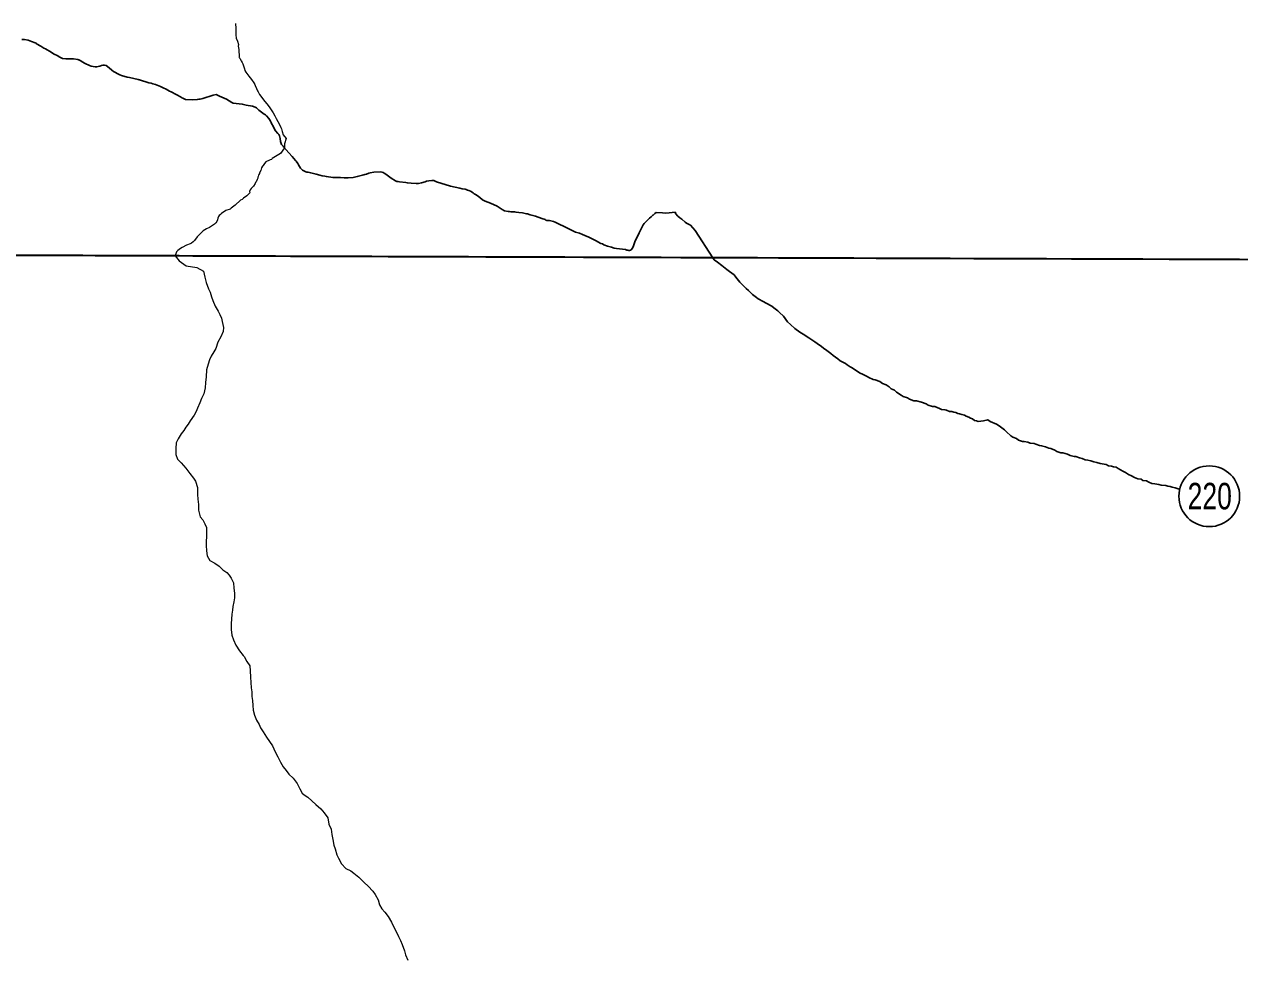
# Model space of a CAD drawing. Extents: x -1643653 to 4543381, y 1624270 to 13878484.
# Drawn here: x 592343 to 595557, y 8908084 to 8910557 of the extents above; entities that cross this region are included whole.
import ezdxf
from ezdxf.enums import TextEntityAlignment as Align

# ---------------------------------------------------------------- set-up
doc = ezdxf.new("R2010")
doc.units = 0
doc.header["$LTSCALE"] = 160
doc.layers.add('6', color=7, linetype='Continuous', lineweight=13)
doc.layers.add('60', color=7, linetype='Continuous', lineweight=13)

msp = doc.modelspace()

# ---------------------------------------------------------------- linework, layer by layer
at = {"layer": '6'}
msp.add_line((574653.9, 8910009.3), (626625.7, 8909822.1), dxfattribs=at)
for points in [[(592901.4, 8910558.8), (592901.9, 8910545.9), (592901.7, 8910528.6), (592902.9, 8910520.1), (592906.2, 8910511.7), (592908.7, 8910503.3), (592908.6, 8910499), (592909.8, 8910490.3), (592910, 8910481.9), (592910.6, 8910477.6), (592910.5, 8910473.3), (592911.1, 8910469.2), (592911.9, 8910467.9), (592912.4, 8910466.2), (592913.2, 8910465.7), (592913.5, 8910464.9), (592914.1, 8910464.3), (592914.6, 8910463), (592914.6, 8910463)], [(592901.4, 8910558.8), (592901.9, 8910545.9), (592901.7, 8910528.6), (592902.9, 8910520.1), (592906.2, 8910511.7), (592908.7, 8910503.3), (592908.6, 8910499), (592909.8, 8910490.3), (592910, 8910481.9), (592910.6, 8910477.6), (592910.5, 8910473.3), (592911.1, 8910469.2), (592911.9, 8910467.9), (592912.4, 8910466.2), (592913.2, 8910465.7), (592913.5, 8910464.9), (592914.1, 8910464.3), (592914.6, 8910463), (592914.6, 8910463)], [(592914.6, 8910463), (592915.4, 8910462.3), (592916.1, 8910460.3), (592918.7, 8910456), (592920.7, 8910451.9), (592922.6, 8910447.1), (592924.7, 8910438.7), (592926.3, 8910434.8), (592928.6, 8910430.4), (592936.2, 8910419.6), (592943.9, 8910410.6), (592949.8, 8910401.8), (592952, 8910397.9), (592953.5, 8910394.6), (592956.4, 8910386.7), (592959.2, 8910380.4), (592961.5, 8910377.9), (592961.8, 8910376.4), (592962.9, 8910374.8), (592964.8, 8910371.1), (592978.6, 8910352.2), (592983.7, 8910346.6), (592990.1, 8910338.8), (593000.6, 8910322.5), (593004.8, 8910315), (593008.5, 8910307.3), (593013.4, 8910299.5), (593019.4, 8910288), (593020.8, 8910284), (593022.5, 8910280.1), (593024.6, 8910273.2), (593027.6, 8910264.8), (593035.4, 8910254.4), (593030.7, 8910240.7), (593030.9, 8910230.2), (593020.1, 8910215.3), (592998.5, 8910201.7), (592997.4, 8910200.2), (592996.1, 8910199.2), (592992.6, 8910198.2), (592989.5, 8910197.1), (592988, 8910196.2), (592985.1, 8910195), (592981.8, 8910193.1), (592977.9, 8910188.9), (592974.2, 8910183.6), (592974, 8910182.8), (592973, 8910182.1), (592970.3, 8910177.3), (592968.2, 8910170.4), (592964.9, 8910164), (592964.4, 8910161.9), (592963.2, 8910159.9), (592962.2, 8910157.6), (592961.4, 8910154.6), (592960.4, 8910152.4), (592960.1, 8910150), (592958.9, 8910146.6), (592955.8, 8910140.3), (592954.4, 8910138.1), (592953.5, 8910135.8), (592948.4, 8910129), (592942.4, 8910123.1), (592939.8, 8910119.4), (592938, 8910115.1), (592938.7, 8910111.5), (592933.6, 8910105.6), (592931.8, 8910104.5), (592931.2, 8910103.5), (592922.2, 8910097.5), (592918.4, 8910094), (592914.6, 8910091.5), (592900.2, 8910078.7), (592890, 8910070.6), (592886.7, 8910068.4), (592875.2, 8910064.1), (592864.2, 8910056.5), (592861.2, 8910054.1), (592858.4, 8910051.3), (592856.3, 8910048.5), (592854.8, 8910044.2), (592853.8, 8910039.6), (592852, 8910035.6), (592849, 8910032.1), (592845.4, 8910028.7), (592832.4, 8910019.7), (592824.2, 8910015.7), (592815.9, 8910010.6), (592813, 8910008.1), (592806.8, 8910001.8), (592800.1, 8909994.6), (592792.6, 8909985.4), (592788.8, 8909981.5), (592784.8, 8909978), (592781.2, 8909976.4), (592771.7, 8909973.2), (592759.7, 8909967.1), (592755.4, 8909964.5), (592748.5, 8909959.2), (592745.1, 8909955.2), (592741.7, 8909944.4)], [(592914.6, 8910463), (592915.4, 8910462.3), (592916.1, 8910460.3), (592918.7, 8910456), (592920.7, 8910451.9), (592922.6, 8910447.1), (592924.7, 8910438.7), (592926.3, 8910434.8), (592928.6, 8910430.4), (592936.2, 8910419.6), (592943.9, 8910410.6), (592949.8, 8910401.8), (592952, 8910397.9), (592953.5, 8910394.6), (592956.4, 8910386.7), (592959.2, 8910380.4), (592961.5, 8910377.9), (592961.8, 8910376.4), (592962.9, 8910374.8), (592964.8, 8910371.1), (592978.6, 8910352.2), (592983.7, 8910346.6), (592990.1, 8910338.8), (593000.6, 8910322.5), (593004.8, 8910315), (593008.5, 8910307.3), (593013.4, 8910299.5), (593019.4, 8910288), (593020.8, 8910284), (593022.5, 8910280.1), (593024.6, 8910273.2), (593027.6, 8910264.8), (593035.4, 8910254.4), (593030.7, 8910240.7), (593030.9, 8910230.2), (593020.1, 8910215.3), (592998.5, 8910201.7), (592997.4, 8910200.2), (592996.1, 8910199.2), (592992.6, 8910198.2), (592989.5, 8910197.1), (592988, 8910196.2), (592985.1, 8910195), (592981.8, 8910193.1), (592977.9, 8910188.9), (592974.2, 8910183.6), (592974, 8910182.8), (592973, 8910182.1), (592970.3, 8910177.3), (592968.2, 8910170.4), (592964.9, 8910164), (592964.4, 8910161.9), (592963.2, 8910159.9), (592962.2, 8910157.6), (592961.4, 8910154.6), (592960.4, 8910152.4), (592960.1, 8910150), (592958.9, 8910146.6), (592955.8, 8910140.3), (592954.4, 8910138.1), (592953.5, 8910135.8), (592948.4, 8910129), (592942.4, 8910123.1), (592939.8, 8910119.4), (592938, 8910115.1), (592938.7, 8910111.5), (592933.6, 8910105.6), (592931.8, 8910104.5), (592931.2, 8910103.5), (592922.2, 8910097.5), (592918.4, 8910094), (592914.6, 8910091.5), (592900.2, 8910078.7), (592890, 8910070.6), (592886.7, 8910068.4), (592875.2, 8910064.1), (592864.2, 8910056.5), (592861.2, 8910054.1), (592858.4, 8910051.3), (592856.3, 8910048.5), (592854.8, 8910044.2), (592853.8, 8910039.6), (592852, 8910035.6), (592849, 8910032.1), (592845.4, 8910028.7), (592832.4, 8910019.7), (592824.2, 8910015.7), (592815.9, 8910010.6), (592813, 8910008.1), (592806.8, 8910001.8), (592800.1, 8909994.6), (592792.6, 8909985.4), (592788.8, 8909981.5), (592784.8, 8909978), (592781.2, 8909976.4), (592771.7, 8909973.2), (592759.7, 8909967.1), (592755.4, 8909964.5), (592748.5, 8909959.2), (592745.1, 8909955.2), (592741.7, 8909944.4)], [(592741.7, 8909944.4), (592752.2, 8909931.2), (592771.1, 8909918.4), (592798.7, 8909913.5), (592816.2, 8909903.9), (592820.1, 8909888.4), (592823.5, 8909874.3), (592829.9, 8909857.3), (592834.4, 8909848.3), (592837.3, 8909836.7), (592840.8, 8909826.2), (592847.7, 8909811.2), (592855.7, 8909798.1), (592859.9, 8909789.4)], [(592741.7, 8909944.4), (592752.2, 8909931.2), (592771.1, 8909918.4), (592798.7, 8909913.5), (592816.2, 8909903.9), (592820.1, 8909888.4), (592823.5, 8909874.3), (592829.9, 8909857.3), (592834.4, 8909848.3), (592837.3, 8909836.7), (592840.8, 8909826.2), (592847.7, 8909811.2), (592855.7, 8909798.1), (592859.9, 8909789.4)], [(592859.9, 8909789.4), (592864.1, 8909780.1), (592866.1, 8909770.8), (592869.2, 8909755.3), (592868.2, 8909745), (592862, 8909730.5), (592854.8, 8909716.1), (592849.2, 8909700.1), (592844.1, 8909691.1), (592836.6, 8909679.1), (592832.5, 8909670.2), (592828.5, 8909658.7), (592824.9, 8909643.7), (592823.3, 8909625.2), (592821.7, 8909610.2), (592821.2, 8909595.4)], [(592859.9, 8909789.4), (592864.1, 8909780.1), (592866.1, 8909770.8), (592869.2, 8909755.3), (592868.2, 8909745), (592862, 8909730.5), (592854.8, 8909716.1), (592849.2, 8909700.1), (592844.1, 8909691.1), (592836.6, 8909679.1), (592832.5, 8909670.2), (592828.5, 8909658.7), (592824.9, 8909643.7), (592823.3, 8909625.2), (592821.7, 8909610.2), (592821.2, 8909595.4)], [(592821.2, 8909595.4), (592817.1, 8909579.7), (592811, 8909567.2), (592807, 8909555.7), (592800.9, 8909542.2), (592796.8, 8909532.8), (592791.8, 8909523.3), (592781.2, 8909508.3), (592776.2, 8909499.8), (592770.1, 8909491.9), (592764.1, 8909482.9), (592757.1, 8909474.4), (592749.5, 8909460.9), (592744.4, 8909450.5), (592743.8, 8909435), (592743.8, 8909419.4), (592748.2, 8909407.4), (592757.2, 8909397.9), (592770.1, 8909383.3), (592780.6, 8909369.7), (592790.5, 8909357.2), (592795.7, 8909348.7)], [(592821.2, 8909595.4), (592817.1, 8909579.7), (592811, 8909567.2), (592807, 8909555.7), (592800.9, 8909542.2), (592796.8, 8909532.8), (592791.8, 8909523.3), (592781.2, 8909508.3), (592776.2, 8909499.8), (592770.1, 8909491.9), (592764.1, 8909482.9), (592757.1, 8909474.4), (592749.5, 8909460.9), (592744.4, 8909450.5), (592743.8, 8909435), (592743.8, 8909419.4), (592748.2, 8909407.4), (592757.2, 8909397.9), (592770.1, 8909383.3), (592780.6, 8909369.7), (592790.5, 8909357.2), (592795.7, 8909348.7)], [(592795.7, 8909348.7), (592800.4, 8909332.1), (592800.8, 8909314.1), (592801.7, 8909301.1), (592803.2, 8909287.1), (592803.1, 8909272.5), (592807.5, 8909255), (592815, 8909247), (592820.4, 8909235.9), (592824.4, 8909226.9), (592824.8, 8909216.4), (592824.3, 8909203.4), (592823.7, 8909188.9), (592823.7, 8909178.9), (592824.6, 8909165.3), (592826, 8909151.8), (592833, 8909139.8), (592846.9, 8909132.5)], [(592795.7, 8909348.7), (592800.4, 8909332.1), (592800.8, 8909314.1), (592801.7, 8909301.1), (592803.2, 8909287.1), (592803.1, 8909272.5), (592807.5, 8909255), (592815, 8909247), (592820.4, 8909235.9), (592824.4, 8909226.9), (592824.8, 8909216.4), (592824.3, 8909203.4), (592823.7, 8909188.9), (592823.7, 8909178.9), (592824.6, 8909165.3), (592826, 8909151.8), (592833, 8909139.8), (592846.9, 8909132.5)], [(592846.9, 8909132.5), (592858, 8909124.6), (592868, 8909114.6), (592878, 8909107.7), (592884.1, 8909100.8), (592889.3, 8909093), (592896.2, 8909079.9), (592897.2, 8909066.4), (592898.1, 8909053.4), (592898.1, 8909040.9), (592896.5, 8909029.9), (592894.4, 8909017.9), (592892.9, 8909007.9), (592891.8, 8908997.9), (592890.3, 8908983.9), (592889.7, 8908972.9), (592889.7, 8908957.4), (592891.1, 8908941.8), (592895.5, 8908929.8), (592902, 8908915.3), (592911.4, 8908900.2), (592921.8, 8908888.7), (592923.7, 8908885.4)], [(592846.9, 8909132.5), (592858, 8909124.6), (592868, 8909114.6), (592878, 8909107.7), (592884.1, 8909100.8), (592889.3, 8909093), (592896.2, 8909079.9), (592897.2, 8909066.4), (592898.1, 8909053.4), (592898.1, 8909040.9), (592896.5, 8909029.9), (592894.4, 8909017.9), (592892.9, 8909007.9), (592891.8, 8908997.9), (592890.3, 8908983.9), (592889.7, 8908972.9), (592889.7, 8908957.4), (592891.1, 8908941.8), (592895.5, 8908929.8), (592902, 8908915.3), (592911.4, 8908900.2), (592921.8, 8908888.7), (592923.7, 8908885.4)], [(592923.7, 8908885.4), (592931.3, 8908872.1), (592938.7, 8908860.6), (592940.2, 8908848), (592941.1, 8908831), (592941.5, 8908817), (592943, 8908803), (592944.4, 8908792.5), (592944.8, 8908779.5), (592945.8, 8908768.9), (592946.7, 8908755.9), (592947.7, 8908743.9), (592951.1, 8908730.9), (592957, 8908717.3), (592963.5, 8908706.3), (592967.5, 8908697.3), (592974.4, 8908686.2), (592982.8, 8908672.7), (592991.3, 8908660.6), (592998.8, 8908649.6), (593006.2, 8908634), (593013.1, 8908620), (593020.1, 8908606.4), (593027, 8908594.4), (593035, 8908584.3), (593042.4, 8908574.8), (593053.4, 8908563.7), (593064.3, 8908549.7), (593071.3, 8908536.1), (593077.2, 8908524.6), (593082.5, 8908520.3), (593092.3, 8908513.4), (593092.3, 8908513.4), (593113.8, 8908494.8), (593126.6, 8908483), (593135.4, 8908472.2), (593145.2, 8908459.5), (593148.2, 8908442.8), (593154.1, 8908429.1), (593156, 8908415.4), (593159, 8908401.7), (593161.6, 8908387), (593164.6, 8908377), (593169.5, 8908361.5), (593173.5, 8908352.4), (593181.4, 8908337.9), (593193.3, 8908325.3), (593206.3, 8908319.2), (593214.3, 8908312.7), (593227.2, 8908302.1), (593241.2, 8908288.1), (593251.7, 8908278.5), (593264.1, 8908264.9), (593270.6, 8908256.9), (593278.5, 8908242.8), (593281.9, 8908228.8), (593288.4, 8908218.2), (593296.1, 8908210), (593304.7, 8908198.3), (593313.4, 8908183.5), (593320.8, 8908168.6), (593327, 8908156.9), (593332.6, 8908145.8), (593337.5, 8908135.2), (593341.8, 8908124.1), (593348, 8908107.4), (593351.1, 8908096.9), (593356.7, 8908083.3)], [(592923.7, 8908885.4), (592931.3, 8908872.1), (592938.7, 8908860.6), (592940.2, 8908848), (592941.1, 8908831), (592941.5, 8908817), (592943, 8908803), (592944.4, 8908792.5), (592944.8, 8908779.5), (592945.8, 8908768.9), (592946.7, 8908755.9), (592947.7, 8908743.9), (592951.1, 8908730.9), (592957, 8908717.3), (592963.5, 8908706.3), (592967.5, 8908697.3), (592974.4, 8908686.2), (592982.8, 8908672.7), (592991.3, 8908660.6), (592998.8, 8908649.6), (593006.2, 8908634), (593013.1, 8908620), (593020.1, 8908606.4), (593027, 8908594.4), (593035, 8908584.3), (593042.4, 8908574.8), (593053.4, 8908563.7), (593064.3, 8908549.7), (593071.3, 8908536.1), (593077.2, 8908524.6), (593082.5, 8908520.3), (593092.3, 8908513.4), (593092.3, 8908513.4), (593113.8, 8908494.8), (593126.6, 8908483), (593135.4, 8908472.2), (593145.2, 8908459.5), (593148.2, 8908442.8), (593154.1, 8908429.1), (593156, 8908415.4), (593159, 8908401.7), (593161.6, 8908387), (593164.6, 8908377), (593169.5, 8908361.5), (593173.5, 8908352.4), (593181.4, 8908337.9), (593193.3, 8908325.3), (593206.3, 8908319.2), (593214.3, 8908312.7), (593227.2, 8908302.1), (593241.2, 8908288.1), (593251.7, 8908278.5), (593264.1, 8908264.9), (593270.6, 8908256.9), (593278.5, 8908242.8), (593281.9, 8908228.8), (593288.4, 8908218.2), (593296.1, 8908210), (593304.7, 8908198.3), (593313.4, 8908183.5), (593320.8, 8908168.6), (593327, 8908156.9), (593332.6, 8908145.8), (593337.5, 8908135.2), (593341.8, 8908124.1), (593348, 8908107.4), (593351.1, 8908096.9), (593356.7, 8908083.3)]]:
    msp.add_lwpolyline(points, dxfattribs=at)
at = {"layer": '6', "lineweight": 25}
for points in [[(592335.8, 8910516.2), (592343.1, 8910516.7), (592352.8, 8910515), (592361.9, 8910511.4)], [(592361.9, 8910511.4), (592370.9, 8910507.9), (592373.7, 8910506.6), (592375.1, 8910505.3), (592386.5, 8910499.1), (592394.3, 8910493.7), (592398.3, 8910491.7), (592413.3, 8910482.7), (592417.3, 8910480.7), (592421.5, 8910478), (592429.5, 8910473.9), (592437, 8910469.4), (592440.3, 8910467.7), (592443.8, 8910466.5), (592452, 8910465.3), (592468.3, 8910465.8), (592472.5, 8910465.6), (592484, 8910463.8), (592485.5, 8910463.1), (592486.8, 8910462.8), (592491.9, 8910459.8), (592495.7, 8910457.1), (592503.2, 8910453.1), (592514.6, 8910447.8), (592519.5, 8910446.2), (592530.1, 8910444.3), (592534.1, 8910444.3), (592537.9, 8910444.7), (592542.2, 8910445.8), (592546.4, 8910447.4), (592550.7, 8910448.3), (592555, 8910448.5), (592559, 8910447.9), (592567, 8910442), (592574.4, 8910435.5), (592578.9, 8910432.2), (592583.9, 8910429.1), (592587.9, 8910426.3), (592595.1, 8910422.9), (592599.3, 8910421.5), (592614.8, 8910417.3), (592621.2, 8910415.9)], [(592621.2, 8910415.9), (592643.8, 8910410.6), (592646.1, 8910410.1), (592646.9, 8910410.1), (592657.8, 8910406.7), (592661.5, 8910405.7), (592671.9, 8910402.2), (592678.5, 8910400.8), (592682.3, 8910399.2), (592689.8, 8910397.3), (592693.7, 8910396.1), (592702.8, 8910392.2), (592709.9, 8910388.9), (592717.4, 8910384.8), (592726.8, 8910380.3), (592730.8, 8910377.9), (592757.3, 8910363.8), (592759.1, 8910362.1), (592761.8, 8910361.3), (592765.3, 8910359.5), (592769, 8910358.3), (592769.7, 8910357.8), (592788.5, 8910356.9), (592800.2, 8910357.8), (592803.8, 8910358.6), (592808, 8910359.1), (592815.2, 8910360.7), (592841.9, 8910369.3), (592849.9, 8910370.7), (592858.6, 8910366.9)], [(592858.6, 8910366.9), (592877, 8910359), (592884.1, 8910354.3), (592891.5, 8910350.2), (592895, 8910348.6), (592918.9, 8910345.6), (592929.1, 8910343.3), (592946, 8910340.7), (592953, 8910337.9), (592956.3, 8910335.7), (592956.3, 8910335.7), (592959.2, 8910333.1), (592962.7, 8910329.6), (592977, 8910319), (592980.8, 8910317.3), (592983.2, 8910315.1), (592989.3, 8910307.8), (592991.2, 8910304.8), (592993.5, 8910300.4), (592995.7, 8910297.1), (592997.5, 8910292.8), (592999.5, 8910289.4), (593001.4, 8910284.6), (593007.3, 8910274.7), (593013.5, 8910268.2), (593015.5, 8910265.5), (593017.7, 8910261.8), (593018.8, 8910258.2), (593019.4, 8910255), (593020.1, 8910247.1), (593021.9, 8910241.5), (593023.2, 8910239.3), (593027, 8910234.3), (593029.2, 8910232.3)], [(593029.2, 8910232.3), (593042, 8910216.7), (593051.5, 8910207.2), (593059.7, 8910197.1), (593061.8, 8910195), (593066, 8910188.8), (593067.7, 8910184.8), (593073.1, 8910176.6), (593078.3, 8910170.9), (593079.5, 8910170.8), (593080.4, 8910170), (593086.8, 8910167.1), (593089.9, 8910166.1), (593093.6, 8910165.5), (593100.3, 8910163.7), (593114.2, 8910160.8), (593124.2, 8910158.3), (593130.2, 8910156.4), (593137.6, 8910155.2), (593141.5, 8910154), (593158.4, 8910151.5), (593161.8, 8910151.9), (593165.2, 8910151.7), (593168.8, 8910151.9), (593175.3, 8910151.5), (593178.8, 8910151.7), (593188.9, 8910150.8), (593199.2, 8910150.7), (593212.4, 8910151.7), (593219.5, 8910153.5), (593223.2, 8910154.3), (593236.8, 8910158.1), (593240.2, 8910158.7), (593243.5, 8910159.9), (593247.3, 8910160.7), (593253.9, 8910163), (593257.3, 8910163.8), (593267.5, 8910165.5), (593284.9, 8910166.4), (593288.4, 8910166), (593291.5, 8910165)], [(593291.5, 8910165), (593294.8, 8910163.5), (593298.4, 8910160.7), (593298.4, 8910160.7), (593305.9, 8910155.4), (593313.1, 8910149.6), (593324.6, 8910142.8), (593328, 8910141.3), (593331.4, 8910140.8), (593335, 8910140), (593351.7, 8910138.3), (593355.8, 8910137.4), (593365.5, 8910137), (593378.8, 8910135.9), (593385.6, 8910136.1), (593393.1, 8910137.5), (593402.7, 8910140.5), (593406.4, 8910142.1), (593412.9, 8910143.3), (593420.1, 8910144), (593426.7, 8910143.4), (593427.9, 8910142.5), (593433.2, 8910140.1), (593470, 8910128.8), (593494.4, 8910123.5), (593501, 8910121.7), (593508.3, 8910120.7), (593511.2, 8910119.9), (593514.7, 8910118.5), (593518.2, 8910117.3), (593522.5, 8910115.2), (593529.6, 8910111), (593532.6, 8910108.9), (593536.4, 8910106.9), (593540, 8910104.1), (593547.8, 8910098.9), (593554.7, 8910093)], [(593554.7, 8910093), (593561.1, 8910088.9), (593575.2, 8910083.7), (593593.1, 8910076.1), (593601.3, 8910070.4), (593606.6, 8910067.2), (593612.7, 8910063.9), (593622.6, 8910062.1), (593626.3, 8910061.8), (593629.6, 8910061.2), (593640, 8910060.7), (593643.5, 8910059.9), (593650.2, 8910059.4), (593660.1, 8910058.2), (593670.6, 8910056), (593673.9, 8910055.6), (593680.7, 8910053.3), (593687.8, 8910051.7), (593694.5, 8910049.6), (593711.2, 8910043.1), (593719.9, 8910040.3), (593721.8, 8910039.2), (593724.7, 8910038.3), (593732, 8910037.7), (593742.2, 8910035.3), (593746.6, 8910033.6), (593761, 8910026.2), (593767.3, 8910023.6), (593775.5, 8910019.8), (593791.3, 8910011.7), (593800.5, 8910007.3), (593810.8, 8910004.2), (593819.1, 8910001), (593825.5, 8909998), (593835.5, 8909994), (593853, 8909985.5), (593867.8, 8909977.5), (593872, 8909976.1), (593875.5, 8909974.1), (593885.1, 8909970.1), (593895.5, 8909967.6), (593902.5, 8909965.3), (593909.1, 8909963.8), (593932.8, 8909961), (593936.4, 8909960), (593939.1, 8909959.7), (593941.1, 8909958.7), (593943.7, 8909958.9), (593946.2, 8909959.5), (593948.1, 8909960.9), (593951.3, 8909964.8), (593954, 8909971.3), (593957.5, 8909981.8), (593969.1, 8910005.1), (593970.9, 8910009.4), (593979.7, 8910026.9), (593982.4, 8910030.4), (593988.7, 8910036.9), (593993.8, 8910041.2), (593996.3, 8910044), (594000.9, 8910048.2), (594004.6, 8910052.2), (594005.8, 8910052.6), (594007.4, 8910054.3), (594010.6, 8910056.6)], [(594010.6, 8910056.6), (594013.9, 8910058.9), (594030.2, 8910058), (594039.3, 8910057.8), (594065.1, 8910059.8)], [(594065.1, 8910059.8), (594065.3, 8910056.9), (594071.5, 8910049.8), (594076.6, 8910045.4), (594082, 8910041.4), (594090.9, 8910033.6), (594094.4, 8910030.9), (594104.6, 8910026.1), (594117, 8910011.3), (594163.5, 8909939)], [(594163.5, 8909939), (594167.3, 8909934.5), (594175.7, 8909928), (594187.2, 8909918.9), (594200.6, 8909908.3), (594207.6, 8909903.2), (594220, 8909894.1), (594224.9, 8909888.6), (594235.3, 8909875), (594240.8, 8909869.4), (594251.7, 8909858.4), (594257.7, 8909853.3), (594268.6, 8909842.7), (594279.1, 8909834.7), (594284, 8909831.1), (594296.5, 8909824), (594304.5, 8909820), (594319.4, 8909811.8), (594324.9, 8909807.3), (594335.3, 8909799.2), (594340.3, 8909795.2), (594350.2, 8909785.6)], [(594350.2, 8909785.6), (594361.6, 8909770.5), (594369.1, 8909762.9), (594381, 8909752.9), (594393.9, 8909742.8), (594402.4, 8909737.7), (594417.8, 8909728.1), (594422.8, 8909724), (594433.7, 8909717), (594439.7, 8909712.9), (594451.2, 8909704.8), (594456.1, 8909700.8), (594465.6, 8909694.2), (594476, 8909686.1), (594482, 8909681.1), (594493.9, 8909672.5), (594500.9, 8909667.4), (594514.3, 8909659.8), (594518.8, 8909656.8), (594526.8, 8909651.2), (594532.2, 8909648.2), (594543.7, 8909641.1), (594553.7, 8909634.6), (594559.6, 8909631.5), (594571.6, 8909625.9), (594576.6, 8909622.9), (594587.5, 8909617.8), (594593, 8909616.8), (594605.5, 8909612.2), (594612.5, 8909607.1), (594622, 8909603.6), (594630.4, 8909598.5), (594635.4, 8909593.4), (594643.8, 8909589.4), (594649.3, 8909584.3), (594661.8, 8909576.2), (594667.2, 8909573.2), (594678.7, 8909569.6), (594684.2, 8909565.6), (594695.7, 8909561.5), (594702.7, 8909561), (594715.6, 8909557.9), (594727.6, 8909553.8), (594733.6, 8909549.7), (594745.1, 8909546.2), (594751.1, 8909546.1), (594763, 8909541.5), (594768.5, 8909538.5), (594777.5, 8909537.9), (594782, 8909536.4), (594790, 8909533.3), (594795.5, 8909532.8), (594801.5, 8909531.3), (594806, 8909530.7), (594811.5, 8909527.7), (594816.5, 8909527.2), (594822.4, 8909525.1), (594828.9, 8909523.1), (594833.9, 8909521), (594840.4, 8909518.5), (594844.9, 8909515.5), (594850.4, 8909513.4), (594855.8, 8909509.4), (594861.3, 8909508.8), (594865.8, 8909506.8), (594879.8, 8909508.2)], [(594879.8, 8909508.2), (594890.9, 8909511.2), (594897.3, 8909507.1), (594913.8, 8909499.5), (594920.8, 8909494.9), (594934.7, 8909484.8), (594940.7, 8909479.3), (594952.1, 8909468.7), (594957.1, 8909465.7), (594966.5, 8909462.1), (594972.5, 8909457.5), (594982.5, 8909454), (594987.5, 8909453.9), (594997, 8909452.4), (595003, 8909449.3), (595013.4, 8909448.8), (595017.9, 8909447.2), (595027.9, 8909443.2), (595033.4, 8909442.6), (595043.4, 8909439.5), (595052.4, 8909436.5), (595057.4, 8909435.4), (595068.3, 8909430.9), (595073.8, 8909427.8), (595084.3, 8909424.2), (595089.3, 8909424.2), (595101.8, 8909420.6), (595108.8, 8909417.1), (595119.7, 8909414), (595124.2, 8909414), (595133.2, 8909410.9), (595140.2, 8909409.4), (595148.2, 8909405.3), (595155.2, 8909404.2), (595163.2, 8909402.7), (595171.2, 8909400.1), (595179.1, 8909398.6), (595188.1, 8909395.5), (595193.1, 8909395), (595203.6, 8909393.4), (595210.1, 8909389.9), (595218.1, 8909388.8), (595223.6, 8909387.3), (595230.1, 8909386.2), (595235.5, 8909382.2), (595241.5, 8909379.2), (595248, 8909375.6), (595255, 8909372.1), (595262.9, 8909367), (595270.9, 8909362.9), (595278.9, 8909358.9), (595287.8, 8909355.3), (595296.3, 8909354.2), (595300.8, 8909350.7), (595310.3, 8909350.2), (595317.3, 8909346.6), (595324.8, 8909343.1), (595332.8, 8909342), (595343.3, 8909340.4), (595349.8, 8909338.9), (595362.2, 8909337.3), (595366.7, 8909335.8), (595373.2, 8909334.7), (595378.2, 8909333.2), (595386.7, 8909331.6), (595397.5, 8909327.7)]]:
    msp.add_lwpolyline(points, dxfattribs=at)
at = {"layer": '6'}
msp.add_lwpolyline([(596575.8, 8909932.4), (585614.8, 8909969.8), (585583.8, 8898914.4), (596544.8, 8898874.9)], close=True, dxfattribs=at)
at = {"layer": '6', "lineweight": 25}
msp.add_circle((595476.7, 8909309.2), 80.3, dxfattribs=at)
at = {"layer": '60', "lineweight": 25}
msp.add_spline([(814781, 9009175.5), (814787.2, 9009173.4), (814796.9, 9009173.4), (814799.4, 9009172.4), (814805.1, 9009174.5), (814805.6, 9009176.5), (814811.7, 9009179.5), (814811.7, 9009179.5), (814801.5, 9009181), (814790.7, 9009181.5), (814784.1, 9009183.1), (814777.4, 9009185.1), (814778.4, 9009175.5)], degree=3, dxfattribs=at)

# ---------------------------------------------------------------- texts
at = {"layer": '6', "width": 0.75}
msp.add_text('220', height=70, dxfattribs=at).set_placement((595478, 8909274.6), align=Align.CENTER)

doc.saveas('drawing.dxf')
